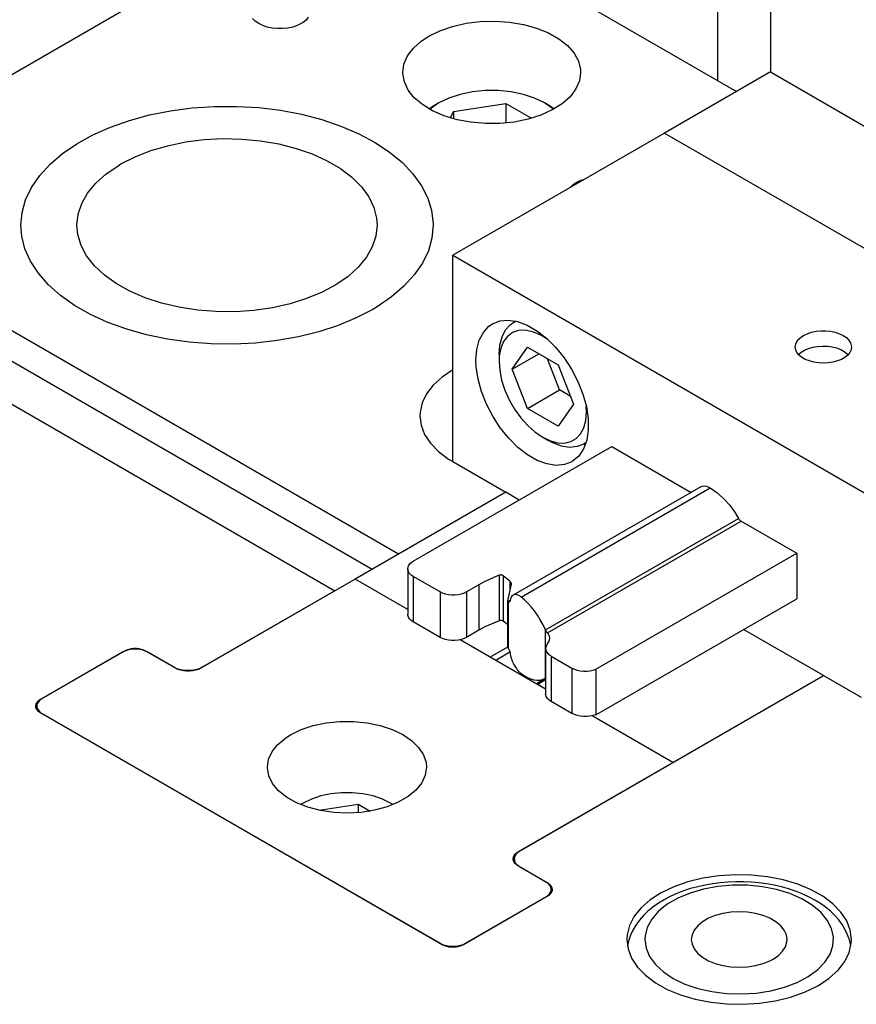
# Model space of a CAD drawing. Header units: inches. Extents: x 3 to 289, y 4 to 291.
# Tile 438 of 634: x 32.91 to 35.7, y 273.44 to 276.73. Entities that reach past the tile are written whole.
import ezdxf

# ---------------------------------------------------------------- set-up
doc = ezdxf.new("R2010")
doc.units = ezdxf.units.IN
doc.header["$LTSCALE"] = 0.5
doc.header["$MEASUREMENT"] = 0
doc.layers.add('DIE', color=7, linetype='Continuous')

msp = doc.modelspace()

# ---------------------------------------------------------------- linework, layer by layer
at = {"layer": 'DIE', "color": 9, "linetype": 'Continuous'}
for p, q in [((35.2366, 277.8803), (35.2366, 276.5248)), ((32.7617, 276.4768), (34.0408, 277.2152)), ((34.0408, 277.2152), (35.3001, 276.4881)), ((35.4134, 277.1659), (35.4134, 276.5535)), ((33.6933, 276.7227), (33.6845, 276.7314)), ((33.7046, 276.7149), (33.6933, 276.7227)), ((33.8526, 276.7187), (33.8467, 276.7149)), ((33.8627, 276.7269), (33.8526, 276.7187)), ((33.8701, 276.7361), (33.8627, 276.7269)), ((34.397, 276.7159), (34.4447, 276.7218)), ((34.4447, 276.7218), (34.4933, 276.7231)), ((34.4933, 276.7231), (34.5417, 276.7198)), ((34.5417, 276.7198), (34.5884, 276.712)), ((33.718, 276.7084), (33.7046, 276.7149)), ((33.7331, 276.7034), (33.718, 276.7084)), ((33.7496, 276.6999), (33.7331, 276.7034)), ((33.7669, 276.6982), (33.7496, 276.6999)), ((33.7844, 276.6982), (33.7669, 276.6982)), ((33.8016, 276.6999), (33.7844, 276.6982)), ((33.8181, 276.7034), (33.8016, 276.6999)), ((33.8333, 276.7084), (33.8181, 276.7034)), ((33.8467, 276.7149), (33.8333, 276.7084)), ((34.2728, 276.673), (34.3099, 276.6912)), ((34.3099, 276.6912), (34.3517, 276.7056)), ((34.3517, 276.7056), (34.397, 276.7159)), ((34.5884, 276.712), (34.6324, 276.6999)), ((34.6324, 276.6999), (34.6723, 276.6838)), ((34.2212, 276.6329), (34.2476, 276.6565)), ((34.2476, 276.6565), (34.2728, 276.673)), ((34.6723, 276.6838), (34.7071, 276.6641)), ((34.7071, 276.6641), (34.7358, 276.6414)), ((34.2017, 276.6071), (34.2212, 276.6329)), ((34.7358, 276.6414), (34.7578, 276.6163)), ((34.1898, 276.5798), (34.2017, 276.6071)), ((34.7578, 276.6163), (34.7723, 276.5895)), ((34.7723, 276.5895), (34.7791, 276.5617)), ((34.1859, 276.5518), (34.1898, 276.5798)), ((34.7791, 276.5617), (34.7796, 276.5518)), ((34.1859, 276.5481), (34.1859, 276.5518)), ((34.191, 276.5201), (34.1859, 276.5481)), ((34.7756, 276.5238), (34.7637, 276.4965)), ((34.7796, 276.5518), (34.7756, 276.5238)), ((35.4134, 276.5535), (35.0598, 276.3494)), ((35.4134, 276.5535), (37.1811, 275.5329)), ((34.2039, 276.493), (34.191, 276.5201)), ((34.2243, 276.4675), (34.2039, 276.493)), ((34.7637, 276.4965), (34.7443, 276.4708)), ((34.2516, 276.4443), (34.2243, 276.4675)), ((34.7443, 276.4708), (34.7178, 276.4472)), ((33.3404, 276.4099), (33.4106, 276.4238)), ((33.3404, 276.4099), (33.4106, 276.4238)), ((33.4106, 276.4238), (33.4829, 276.4333)), ((33.4106, 276.4238), (33.4829, 276.4333)), ((33.4829, 276.4333), (33.5566, 276.4382)), ((33.4829, 276.4333), (33.5566, 276.4382)), ((33.5566, 276.4382), (33.6308, 276.4385)), ((33.5566, 276.4382), (33.6308, 276.4385)), ((33.6308, 276.4385), (33.7046, 276.4343)), ((33.6308, 276.4385), (33.7046, 276.4343)), ((33.7046, 276.4343), (33.7772, 276.4254)), ((33.7046, 276.4343), (33.7772, 276.4254)), ((33.7772, 276.4254), (33.8477, 276.4121)), ((33.7772, 276.4254), (33.8477, 276.4121)), ((34.2852, 276.4239), (34.2516, 276.4443)), ((34.3241, 276.407), (34.2852, 276.4239)), ((34.685, 276.4264), (34.6468, 276.409)), ((34.7178, 276.4472), (34.685, 276.4264)), ((33.2099, 276.3694), (33.2733, 276.3917)), ((33.2099, 276.3694), (33.2733, 276.3917)), ((33.2733, 276.3917), (33.3404, 276.4099)), ((33.2733, 276.3917), (33.3404, 276.4099)), ((33.8477, 276.4121), (33.9153, 276.3945)), ((33.8477, 276.4121), (33.9153, 276.3945)), ((33.9153, 276.3945), (33.9793, 276.3728)), ((33.9153, 276.3945), (33.9793, 276.3728)), ((34.3672, 276.3939), (34.3241, 276.407)), ((34.4135, 276.3852), (34.3672, 276.3939)), ((34.6042, 276.3954), (34.5582, 276.3861)), ((34.6468, 276.409), (34.6042, 276.3954)), ((34.1715, 274.9433), (31.6966, 276.3721)), ((33.151, 276.3434), (33.2099, 276.3694)), ((33.151, 276.3434), (33.2099, 276.3694)), ((33.9793, 276.3728), (34.0388, 276.3472)), ((33.9793, 276.3728), (34.0388, 276.3472)), ((34.4616, 276.3809), (34.4135, 276.3852)), ((34.5103, 276.3812), (34.4616, 276.3809)), ((34.5582, 276.3861), (34.5103, 276.3812)), ((33.0974, 276.3138), (33.151, 276.3434)), ((33.0974, 276.3138), (33.151, 276.3434)), ((33.4605, 276.3195), (33.5223, 276.3274)), ((33.5223, 276.3274), (33.5853, 276.3307)), ((33.5853, 276.3307), (33.6485, 276.3294)), ((33.6485, 276.3294), (33.711, 276.3234)), ((34.0388, 276.3472), (34.0932, 276.3181)), ((34.0388, 276.3472), (34.0932, 276.3181)), ((35.0598, 276.3494), (34.3527, 275.9411)), ((35.0598, 276.3494), (36.8276, 275.3288)), ((35.0598, 276.3494), (36.8276, 275.3288)), ((33.0495, 276.2811), (33.0974, 276.3138)), ((33.0495, 276.2811), (33.0974, 276.3138)), ((33.2921, 276.2702), (33.3444, 276.2907)), ((33.3444, 276.2907), (33.4009, 276.3072)), ((33.4009, 276.3072), (33.4605, 276.3195)), ((33.711, 276.3234), (33.7716, 276.313)), ((33.7716, 276.313), (33.8295, 276.2983)), ((33.8295, 276.2983), (33.8837, 276.2795)), ((34.0932, 276.3181), (34.1419, 276.2858)), ((34.0932, 276.3181), (34.1419, 276.2858)), ((34.0831, 274.8922), (31.6966, 276.2701)), ((33.0081, 276.2456), (33.0495, 276.2811)), ((33.0081, 276.2456), (33.0495, 276.2811)), ((33.2446, 276.2461), (33.2921, 276.2702)), ((33.8837, 276.2795), (33.9334, 276.2568)), ((34.1419, 276.2858), (34.1843, 276.2506)), ((34.1419, 276.2858), (34.1843, 276.2506)), ((31.4845, 276.2497), (33.9593, 274.8208)), ((32.9735, 276.2077), (33.0081, 276.2456)), ((32.9735, 276.2077), (33.0081, 276.2456)), ((33.1946, 276.2124), (33.2351, 276.2404)), ((33.2351, 276.2404), (33.2446, 276.2461)), ((33.9334, 276.2568), (33.9777, 276.2308)), ((33.9777, 276.2308), (34.016, 276.2017)), ((34.1843, 276.2506), (34.2198, 276.2131)), ((34.1843, 276.2506), (34.2198, 276.2131)), ((32.9461, 276.1678), (32.9735, 276.2077)), ((32.9461, 276.1678), (32.9735, 276.2077)), ((33.1605, 276.1816), (33.1946, 276.2124)), ((34.016, 276.2017), (34.0477, 276.17)), ((34.2198, 276.2131), (34.2482, 276.1735)), ((34.2198, 276.2131), (34.2482, 276.1735)), ((34.7776, 276.1907), (34.7927, 276.1959)), ((34.7927, 276.1959), (34.7949, 276.1965)), ((32.9264, 276.1266), (32.9461, 276.1678)), ((32.9264, 276.1266), (32.9461, 276.1678)), ((33.1334, 276.1486), (33.1605, 276.1816)), ((34.0477, 276.17), (34.0722, 276.1364)), ((34.2482, 276.1735), (34.269, 276.1324)), ((34.2482, 276.1735), (34.269, 276.1324)), ((34.7447, 276.1675), (34.7533, 276.1763)), ((34.7533, 276.1763), (34.7643, 276.1841)), ((34.7643, 276.1841), (34.7776, 276.1907)), ((32.9144, 276.0843), (32.9264, 276.1266)), ((32.9144, 276.0843), (32.9264, 276.1266)), ((33.1138, 276.1139), (33.1334, 276.1486)), ((34.0722, 276.1364), (34.0891, 276.1012)), ((34.269, 276.1324), (34.2821, 276.0902)), ((34.269, 276.1324), (34.2821, 276.0902)), ((33.1018, 276.078), (33.1138, 276.1139)), ((34.0891, 276.1012), (34.0982, 276.065)), ((32.9104, 276.0415), (32.9144, 276.0843)), ((32.9104, 276.0415), (32.9144, 276.0843)), ((33.0978, 276.0415), (33.1018, 276.078)), ((34.0982, 276.065), (34.0998, 276.0415)), ((34.2821, 276.0902), (34.2872, 276.0475)), ((34.2821, 276.0902), (34.2872, 276.0475)), ((32.9134, 276.005), (32.9104, 276.0415)), ((32.9134, 276.005), (32.9104, 276.0415)), ((33.1008, 276.0103), (33.0978, 276.0415)), ((34.0998, 276.0415), (34.0958, 276.0051)), ((34.2872, 276.0415), (34.2832, 275.9988)), ((34.2872, 276.0415), (34.2832, 275.9988)), ((34.2872, 276.0475), (34.2872, 276.0415)), ((34.2872, 276.0475), (34.2872, 276.0415)), ((32.9242, 275.9626), (32.9134, 276.005)), ((32.9242, 275.9626), (32.9134, 276.005)), ((33.1116, 275.9743), (33.1008, 276.0103)), ((34.0958, 276.0051), (34.0839, 275.9692)), ((34.2832, 275.9988), (34.2713, 275.9565)), ((34.2832, 275.9988), (34.2713, 275.9565)), ((32.9428, 275.9211), (32.9242, 275.9626)), ((32.9428, 275.9211), (32.9242, 275.9626)), ((33.1302, 275.9393), (33.1116, 275.9743)), ((34.0839, 275.9692), (34.0643, 275.9345)), ((33.1562, 275.906), (33.1302, 275.9393)), ((34.0643, 275.9345), (34.0372, 275.9014)), ((34.2713, 275.9565), (34.2515, 275.9152)), ((34.2713, 275.9565), (34.2515, 275.9152)), ((34.3527, 275.9411), (36.1205, 274.9205)), ((34.3527, 275.252), (34.3527, 275.9411)), ((32.969, 275.8811), (32.9428, 275.9211)), ((32.969, 275.8811), (32.9428, 275.9211)), ((33.1893, 275.8749), (33.1562, 275.906)), ((34.0372, 275.9014), (34.0031, 275.8707)), ((34.2515, 275.9152), (34.2242, 275.8754)), ((34.2515, 275.9152), (34.2242, 275.8754)), ((33.0026, 275.8429), (32.969, 275.8811)), ((33.0026, 275.8429), (32.969, 275.8811)), ((33.229, 275.8464), (33.1893, 275.8749)), ((34.0031, 275.8707), (33.9626, 275.8426)), ((34.2242, 275.8754), (34.1896, 275.8375)), ((34.2242, 275.8754), (34.1896, 275.8375)), ((33.0431, 275.807), (33.0026, 275.8429)), ((33.0431, 275.807), (33.0026, 275.8429)), ((33.2745, 275.8211), (33.229, 275.8464)), ((33.9626, 275.8426), (33.9162, 275.8177)), ((34.1896, 275.8375), (34.1482, 275.802)), ((34.1896, 275.8375), (34.1482, 275.802)), ((33.09, 275.7738), (33.0431, 275.807)), ((33.09, 275.7738), (33.0431, 275.807)), ((33.3252, 275.7992), (33.2745, 275.8211)), ((33.3803, 275.7812), (33.3252, 275.7992)), ((33.9162, 275.8177), (33.8648, 275.7964)), ((34.1482, 275.802), (34.1003, 275.7692)), ((34.1482, 275.802), (34.1003, 275.7692)), ((33.1429, 275.7438), (33.09, 275.7738)), ((33.1429, 275.7438), (33.09, 275.7738)), ((33.4389, 275.7674), (33.3803, 275.7812)), ((33.5, 275.758), (33.4389, 275.7674)), ((33.7502, 275.7658), (33.6888, 275.757)), ((33.8092, 275.779), (33.7502, 275.7658)), ((33.8648, 275.7964), (33.8092, 275.779)), ((34.1003, 275.7692), (34.0856, 275.7605)), ((34.1003, 275.7692), (34.0856, 275.7605)), ((33.201, 275.7172), (33.1429, 275.7438)), ((33.201, 275.7172), (33.1429, 275.7438)), ((33.5627, 275.753), (33.5, 275.758)), ((33.626, 275.7527), (33.5627, 275.753)), ((33.6888, 275.757), (33.626, 275.7527)), ((34.0304, 275.7319), (33.9702, 275.7069)), ((34.0304, 275.7319), (33.9702, 275.7069)), ((34.0856, 275.7605), (34.0304, 275.7319)), ((34.0856, 275.7605), (34.0304, 275.7319)), ((33.2638, 275.6943), (33.201, 275.7172)), ((33.2638, 275.6943), (33.201, 275.7172)), ((33.9702, 275.7069), (33.9057, 275.6857)), ((33.9702, 275.7069), (33.9057, 275.6857)), ((34.4549, 275.6838), (34.4735, 275.704)), ((34.4735, 275.704), (34.485, 275.7119)), ((34.485, 275.7119), (34.51, 275.7217)), ((34.51, 275.7217), (34.5382, 275.7243)), ((34.5382, 275.7243), (34.5687, 275.7196)), ((34.5687, 275.7196), (34.6008, 275.7077)), ((34.6008, 275.7077), (34.6334, 275.6891)), ((33.3304, 275.6755), (33.2638, 275.6943)), ((33.3304, 275.6755), (33.2638, 275.6943)), ((33.4002, 275.661), (33.3304, 275.6755)), ((33.4002, 275.661), (33.3304, 275.6755)), ((33.8376, 275.6687), (33.7667, 275.6561)), ((33.8376, 275.6687), (33.7667, 275.6561)), ((33.9057, 275.6857), (33.8376, 275.6687)), ((33.9057, 275.6857), (33.8376, 275.6687)), ((34.4412, 275.6576), (34.4549, 275.6838)), ((34.6334, 275.6891), (34.6655, 275.6642)), ((35.5089, 275.662), (35.5183, 275.6698)), ((35.5183, 275.6698), (35.5238, 275.6732)), ((35.5238, 275.6732), (35.5364, 275.6793)), ((35.5364, 275.6793), (35.5505, 275.684)), ((35.5505, 275.684), (35.5659, 275.6872)), ((35.5659, 275.6872), (35.582, 275.6889)), ((35.582, 275.6889), (35.5983, 275.6889)), ((35.5983, 275.6889), (35.6144, 275.6872)), ((35.6144, 275.6872), (35.6297, 275.684)), ((35.6297, 275.684), (35.6439, 275.6793)), ((35.6439, 275.6793), (35.6564, 275.6732)), ((35.6564, 275.6732), (35.6669, 275.666)), ((35.6669, 275.666), (35.6751, 275.6578)), ((33.4723, 275.6509), (33.4002, 275.661)), ((33.4723, 275.6509), (33.4002, 275.661)), ((33.5458, 275.6453), (33.4723, 275.6509)), ((33.5458, 275.6453), (33.4723, 275.6509)), ((33.62, 275.6443), (33.5458, 275.6453)), ((33.62, 275.6443), (33.5458, 275.6453)), ((33.6939, 275.6479), (33.62, 275.6443)), ((33.6939, 275.6479), (33.62, 275.6443)), ((33.7667, 275.6561), (33.6939, 275.6479)), ((33.7667, 275.6561), (33.6939, 275.6479)), ((34.4329, 275.6261), (34.4412, 275.6576)), ((34.6655, 275.6642), (34.6961, 275.6338)), ((34.6961, 275.6338), (34.7244, 275.5989)), ((35.4964, 275.635), (35.4978, 275.6444)), ((35.4978, 275.6256), (35.4964, 275.635)), ((35.4978, 275.6444), (35.502, 275.6535)), ((35.502, 275.6535), (35.5089, 275.662)), ((35.5406, 275.6299), (35.5552, 275.6342)), ((35.5552, 275.6342), (35.5708, 275.6369)), ((35.5708, 275.6369), (35.5871, 275.638)), ((35.5871, 275.638), (35.6034, 275.6375)), ((35.6034, 275.6375), (35.6193, 275.6354)), ((35.6193, 275.6354), (35.6343, 275.6317)), ((35.6751, 275.6578), (35.6807, 275.649)), ((35.6807, 275.649), (35.6835, 275.6397)), ((35.6839, 275.635), (35.6825, 275.6256)), ((35.6835, 275.6397), (35.6839, 275.635)), ((34.43, 275.5903), (34.4329, 275.6261)), ((35.502, 275.6165), (35.4978, 275.6256)), ((35.5089, 275.6079), (35.502, 275.6165)), ((35.5074, 275.6094), (35.5164, 275.6173)), ((35.5183, 275.6002), (35.5089, 275.6079)), ((35.5164, 275.6173), (35.5276, 275.6242)), ((35.5299, 275.5935), (35.5183, 275.6002)), ((35.5276, 275.6242), (35.5406, 275.6299)), ((35.6343, 275.6317), (35.648, 275.6265)), ((35.648, 275.6265), (35.6599, 275.6201)), ((35.6619, 275.6002), (35.6504, 275.5935)), ((35.6599, 275.6201), (35.6697, 275.6125)), ((35.6713, 275.6079), (35.6619, 275.6002)), ((35.6697, 275.6125), (35.6728, 275.6094)), ((35.6782, 275.6165), (35.6713, 275.6079)), ((35.6825, 275.6256), (35.6782, 275.6165)), ((34.431, 275.5682), (34.43, 275.5903)), ((34.437, 275.5278), (34.431, 275.5682)), ((34.7244, 275.5989), (34.7495, 275.5605)), ((35.5433, 275.5881), (35.5299, 275.5935)), ((35.5581, 275.5841), (35.5433, 275.5881)), ((35.5738, 275.5817), (35.5581, 275.5841)), ((35.5901, 275.5808), (35.5738, 275.5817)), ((35.6064, 275.5817), (35.5901, 275.5808)), ((35.6222, 275.5841), (35.6064, 275.5817)), ((35.637, 275.5881), (35.6222, 275.5841)), ((35.6504, 275.5935), (35.637, 275.5881)), ((34.3169, 275.5343), (34.2876, 275.5076)), ((34.3527, 275.5582), (34.3169, 275.5343)), ((34.7495, 275.5605), (34.7707, 275.5197)), ((34.2876, 275.5076), (34.2652, 275.4788)), ((34.4485, 275.486), (34.437, 275.5278)), ((34.7707, 275.5197), (34.7873, 275.4777)), ((34.2652, 275.4788), (34.2504, 275.4483)), ((34.465, 275.4441), (34.4485, 275.486)), ((34.7873, 275.4777), (34.7987, 275.4359)), ((34.2504, 275.4483), (34.2434, 275.417)), ((34.4862, 275.4033), (34.465, 275.4441)), ((34.7987, 275.4359), (34.8048, 275.3955)), ((34.2434, 275.417), (34.2429, 275.4051)), ((34.2429, 275.4051), (34.2469, 275.3736)), ((34.5113, 275.3648), (34.4862, 275.4033)), ((34.2469, 275.3736), (34.2588, 275.3428)), ((34.8048, 275.3955), (34.8052, 275.3576)), ((34.2588, 275.3428), (34.2783, 275.3132)), ((34.5396, 275.3299), (34.5113, 275.3648)), ((34.8052, 275.3576), (34.7999, 275.3235)), ((34.2783, 275.3132), (34.3051, 275.2857)), ((34.5703, 275.2995), (34.5396, 275.3299)), ((34.7999, 275.3235), (34.7893, 275.2942)), ((34.2208, 274.9195), (34.8837, 275.3022)), ((34.3051, 275.2857), (34.3385, 275.2607)), ((34.6024, 275.2747), (34.5703, 275.2995)), ((34.6349, 275.256), (34.6024, 275.2747)), ((34.7893, 275.2942), (34.7734, 275.2705)), ((34.8837, 275.3022), (35.1486, 275.1493)), ((34.3385, 275.2607), (34.3527, 275.252)), ((34.3527, 275.252), (34.5295, 275.15)), ((34.667, 275.2442), (34.6349, 275.256)), ((34.6976, 275.2395), (34.667, 275.2442)), ((34.7257, 275.242), (34.6976, 275.2395)), ((34.7507, 275.2518), (34.7257, 275.242)), ((34.7529, 275.2532), (34.7507, 275.2518)), ((34.7734, 275.2705), (34.7529, 275.2532)), ((34.5295, 275.15), (34.0265, 274.8596)), ((34.5295, 275.15), (34.1715, 274.9433)), ((34.5747, 275.1238), (34.5295, 275.15)), ((35.1809, 275.168), (34.554, 274.806)), ((35.1809, 275.168), (35.1866, 275.1702)), ((35.1866, 275.1702), (35.193, 275.1708)), ((35.193, 275.1708), (35.2, 275.1697)), ((35.2, 275.1697), (35.2073, 275.1669)), ((35.2073, 275.1669), (35.2122, 275.1643)), ((35.2122, 275.1643), (35.2348, 275.1489)), ((35.2122, 275.1643), (35.2122, 275.1643)), ((35.2348, 275.1489), (35.2567, 275.1294)), ((35.2567, 275.1294), (35.2773, 275.1063)), ((35.2773, 275.1063), (35.2958, 275.0805)), ((35.2958, 275.0805), (35.3068, 275.0621)), ((35.3068, 275.0621), (35.3083, 275.0597)), ((35.3083, 275.0597), (35.31, 275.0576)), ((35.31, 275.0576), (35.3118, 275.0557)), ((35.3118, 275.0557), (35.3137, 275.0541)), ((35.3137, 275.0541), (35.3151, 275.0532)), ((35.3151, 275.0532), (35.501, 274.9458)), ((34.8302, 274.5586), (35.501, 274.9458)), ((35.501, 274.9458), (35.501, 274.794)), ((34.2063, 274.9063), (34.2109, 274.912)), ((34.2109, 274.912), (34.2171, 274.9172)), ((34.2171, 274.9172), (34.2208, 274.9195)), ((34.2025, 274.894), (34.2035, 274.9003)), ((34.2025, 274.894), (34.2025, 274.7421)), ((34.2027, 274.8909), (34.2025, 274.894)), ((34.2046, 274.8847), (34.2027, 274.8909)), ((34.2035, 274.9003), (34.2063, 274.9063)), ((34.2084, 274.8787), (34.2046, 274.8847)), ((34.2138, 274.8733), (34.2084, 274.8787)), ((34.0265, 274.8596), (33.5112, 274.5621)), ((34.2025, 274.758), (34.0265, 274.8596)), ((34.2025, 274.758), (34.0265, 274.8596)), ((34.2208, 274.8685), (34.2138, 274.8733)), ((34.3102, 274.8169), (34.2208, 274.8685)), ((34.4602, 274.8517), (34.4402, 274.8409)), ((34.5072, 274.8726), (34.4602, 274.8517)), ((34.5085, 274.873), (34.5072, 274.8726)), ((34.5101, 274.8733), (34.5085, 274.873)), ((34.5118, 274.8735), (34.5101, 274.8733)), ((34.5136, 274.8735), (34.5118, 274.8735)), ((34.5153, 274.8733), (34.5136, 274.8735)), ((34.5169, 274.873), (34.5153, 274.8733)), ((34.5184, 274.8725), (34.5169, 274.873)), ((34.5198, 274.8718), (34.5184, 274.8725)), ((34.5209, 274.8711), (34.5198, 274.8718)), ((34.5434, 274.8524), (34.5209, 274.8711)), ((34.5434, 274.8524), (34.5456, 274.8503)), ((34.5456, 274.8503), (34.5471, 274.8479)), ((34.5471, 274.8479), (34.5479, 274.8454)), ((34.5479, 274.8442), (34.5477, 274.8423)), ((34.5479, 274.8454), (34.5479, 274.8442)), ((33.9593, 274.8208), (33.5183, 274.5662)), ((34.3186, 274.8128), (34.3102, 274.8169)), ((34.328, 274.8097), (34.3186, 274.8128)), ((34.3903, 274.8128), (34.3808, 274.8097)), ((34.3986, 274.8169), (34.3903, 274.8128)), ((34.4402, 274.8409), (34.3986, 274.8169)), ((34.5477, 274.8423), (34.5352, 274.7866)), ((34.3382, 274.8075), (34.328, 274.8097)), ((34.349, 274.8064), (34.3382, 274.8075)), ((34.3599, 274.8064), (34.349, 274.8064)), ((34.3706, 274.8075), (34.3599, 274.8064)), ((34.3808, 274.8097), (34.3706, 274.8075)), ((34.5352, 274.7866), (34.5351, 274.7857)), ((34.5351, 274.7857), (34.5351, 274.6338)), ((34.5351, 274.7857), (34.5353, 274.7845)), ((34.5353, 274.7845), (34.5354, 274.784)), ((34.5354, 274.784), (34.5357, 274.7836)), ((34.5357, 274.7836), (34.5359, 274.7832)), ((34.5359, 274.7832), (34.5363, 274.7828)), ((34.5363, 274.7828), (34.5366, 274.7826)), ((34.5366, 274.7826), (34.5369, 274.7824)), ((34.5369, 274.7824), (34.5372, 274.7823)), ((34.5372, 274.7823), (34.5376, 274.7821)), ((34.5386, 274.782), (34.5376, 274.7821)), ((34.5395, 274.782), (34.5386, 274.782)), ((34.5403, 274.7821), (34.5395, 274.782)), ((34.5411, 274.7825), (34.5403, 274.7821)), ((34.5421, 274.7832), (34.5411, 274.7825)), ((34.5429, 274.7843), (34.5421, 274.7832)), ((34.5435, 274.7857), (34.5429, 274.7843)), ((34.5438, 274.7874), (34.5435, 274.7857)), ((34.5452, 274.7937), (34.5438, 274.7874)), ((34.5474, 274.799), (34.5452, 274.7937)), ((34.5504, 274.8031), (34.5474, 274.799)), ((34.554, 274.806), (34.5504, 274.8031)), ((34.5568, 274.8073), (34.554, 274.806)), ((34.5598, 274.8079), (34.5568, 274.8073)), ((34.563, 274.808), (34.5598, 274.8079)), ((34.5664, 274.8075), (34.563, 274.808)), ((34.5699, 274.8064), (34.5664, 274.8075)), ((34.5735, 274.8047), (34.5699, 274.8064)), ((34.5772, 274.8025), (34.5735, 274.8047)), ((34.5809, 274.7998), (34.5772, 274.8025)), ((34.5809, 274.7998), (34.5809, 274.7998)), ((34.5923, 274.7903), (34.5809, 274.7998)), ((34.6035, 274.7794), (34.5923, 274.7903)), ((34.6145, 274.7671), (34.6035, 274.7794)), ((34.8302, 274.4067), (35.501, 274.794)), ((34.6251, 274.7535), (34.6145, 274.7671)), ((34.6353, 274.7389), (34.6251, 274.7535)), ((34.2027, 274.739), (34.2025, 274.7421)), ((34.2046, 274.7328), (34.2027, 274.739)), ((34.2084, 274.7269), (34.2046, 274.7328)), ((34.2138, 274.7214), (34.2084, 274.7269)), ((34.2208, 274.7166), (34.2138, 274.7214)), ((34.3102, 274.665), (34.2208, 274.7166)), ((34.5072, 274.7207), (34.4602, 274.6999)), ((34.5085, 274.7211), (34.5072, 274.7207)), ((34.5101, 274.7215), (34.5085, 274.7211)), ((34.5118, 274.7216), (34.5101, 274.7215)), ((34.5136, 274.7216), (34.5118, 274.7216)), ((34.5153, 274.7215), (34.5136, 274.7216)), ((34.5169, 274.7211), (34.5153, 274.7215)), ((34.5184, 274.7206), (34.5169, 274.7211)), ((34.5198, 274.72), (34.5184, 274.7206)), ((34.5209, 274.7192), (34.5198, 274.72)), ((34.5351, 274.7075), (34.5209, 274.7192)), ((34.645, 274.7233), (34.6353, 274.7389)), ((34.654, 274.707), (34.645, 274.7233)), ((34.4402, 274.689), (34.3986, 274.665)), ((34.4602, 274.6999), (34.4402, 274.689)), ((34.6623, 274.69), (34.654, 274.707)), ((34.6624, 274.6897), (34.6623, 274.69)), ((34.6628, 274.6887), (34.6624, 274.6897)), ((34.6633, 274.6879), (34.6628, 274.6887)), ((34.6637, 274.6871), (34.6633, 274.6879)), ((34.6642, 274.6863), (34.6637, 274.6871)), ((34.6646, 274.6855), (34.6642, 274.6863)), ((34.6653, 274.6844), (34.6646, 274.6855)), ((34.666, 274.6834), (34.6653, 274.6844)), ((34.6667, 274.6824), (34.666, 274.6834)), ((34.6674, 274.6815), (34.6667, 274.6824)), ((34.668, 274.6807), (34.6674, 274.6815)), ((34.6686, 274.68), (34.668, 274.6807)), ((34.6721, 274.6754), (34.6686, 274.68)), ((35.5901, 274.5376), (35.3235, 274.6915)), ((34.3186, 274.661), (34.3102, 274.665)), ((34.328, 274.6578), (34.3186, 274.661)), ((34.3382, 274.6557), (34.328, 274.6578)), ((34.349, 274.6546), (34.3382, 274.6557)), ((34.3599, 274.6546), (34.349, 274.6546)), ((34.3706, 274.6557), (34.3599, 274.6546)), ((34.3808, 274.6578), (34.3706, 274.6557)), ((34.6628, 274.4923), (34.3775, 274.657)), ((34.4774, 274.5993), (34.3775, 274.657)), ((34.3903, 274.661), (34.3808, 274.6578)), ((34.3986, 274.665), (34.3903, 274.661)), ((34.6692, 274.6442), (34.6735, 274.6507)), ((34.6752, 274.6687), (34.6721, 274.6754)), ((34.6735, 274.6507), (34.6759, 274.6575)), ((34.6763, 274.6618), (34.6752, 274.6687)), ((34.6759, 274.6575), (34.6763, 274.6618)), ((33.2567, 274.6192), (32.9738, 274.4559)), ((33.2496, 274.6152), (32.9809, 274.46)), ((33.2576, 274.619), (33.2496, 274.6152)), ((33.2634, 274.6225), (33.2567, 274.6192)), ((33.2667, 274.6221), (33.2576, 274.619)), ((33.2709, 274.625), (33.2634, 274.6225)), ((33.2765, 274.6241), (33.2667, 274.6221)), ((33.2791, 274.6267), (33.2709, 274.625)), ((33.2868, 274.6252), (33.2765, 274.6241)), ((33.2877, 274.6276), (33.2791, 274.6267)), ((33.2973, 274.6252), (33.2868, 274.6252)), ((33.2964, 274.6276), (33.2877, 274.6276)), ((33.305, 274.6267), (33.2964, 274.6276)), ((33.3076, 274.6241), (33.2973, 274.6252)), ((33.3132, 274.625), (33.305, 274.6267)), ((33.3174, 274.6221), (33.3076, 274.6241)), ((33.3207, 274.6225), (33.3132, 274.625)), ((33.3264, 274.619), (33.3174, 274.6221)), ((33.3274, 274.6192), (33.3207, 274.6225)), ((33.3345, 274.6152), (33.3264, 274.619)), ((33.4193, 274.5662), (33.3274, 274.6192)), ((33.4264, 274.5621), (33.3345, 274.6152)), ((34.5353, 274.6326), (34.5351, 274.6338)), ((34.5354, 274.6322), (34.5353, 274.6326)), ((34.5355, 274.6318), (34.5354, 274.6322)), ((34.5357, 274.6315), (34.5355, 274.6318)), ((34.5359, 274.631), (34.5357, 274.6315)), ((34.5362, 274.6307), (34.5359, 274.631)), ((34.5364, 274.6303), (34.5362, 274.6307)), ((34.5367, 274.6299), (34.5364, 274.6303)), ((34.5371, 274.6293), (34.5367, 274.6299)), ((34.5376, 274.6287), (34.5371, 274.6293)), ((34.5376, 274.6287), (34.5388, 274.6271)), ((34.5388, 274.6271), (34.5398, 274.6254)), ((34.5398, 274.6254), (34.5408, 274.6235)), ((34.5408, 274.6235), (34.5417, 274.6216)), ((34.5417, 274.6216), (34.5424, 274.6197)), ((34.5424, 274.6197), (34.5431, 274.6177)), ((34.5431, 274.6177), (34.5435, 274.6158)), ((34.5435, 274.6158), (34.5438, 274.6139)), ((34.5438, 274.6139), (34.5445, 274.609)), ((34.6631, 274.6322), (34.6628, 274.6283)), ((34.6628, 274.6283), (34.6628, 274.4764)), ((34.6628, 274.6283), (34.6637, 274.622)), ((34.6652, 274.6384), (34.6631, 274.6322)), ((34.6637, 274.622), (34.6665, 274.6159)), ((34.6692, 274.6442), (34.6652, 274.6384)), ((34.6665, 274.6159), (34.6711, 274.6102)), ((34.5445, 274.609), (34.5455, 274.604)), ((34.5455, 274.604), (34.5468, 274.5989)), ((34.5468, 274.5989), (34.5483, 274.5939)), ((34.5483, 274.5939), (34.5501, 274.5888)), ((34.5501, 274.5888), (34.5521, 274.5838)), ((34.5521, 274.5838), (34.5544, 274.5788)), ((34.6711, 274.6102), (34.6774, 274.6051)), ((34.6774, 274.6051), (34.6811, 274.6028)), ((34.6811, 274.6028), (34.7504, 274.5627)), ((33.4287, 274.5616), (33.4193, 274.5662)), ((33.4344, 274.5582), (33.4264, 274.5621)), ((33.4392, 274.5581), (33.4287, 274.5616)), ((33.4435, 274.5552), (33.4344, 274.5582)), ((33.4507, 274.5557), (33.4392, 274.5581)), ((33.4533, 274.5531), (33.4435, 274.5552)), ((33.4627, 274.5545), (33.4507, 274.5557)), ((33.4636, 274.5521), (33.4533, 274.5531)), ((33.4749, 274.5545), (33.4627, 274.5545)), ((33.474, 274.5521), (33.4636, 274.5521)), ((33.4843, 274.5531), (33.474, 274.5521)), ((33.4869, 274.5557), (33.4749, 274.5545)), ((33.4942, 274.5552), (33.4843, 274.5531)), ((33.4984, 274.5581), (33.4869, 274.5557)), ((33.5032, 274.5582), (33.4942, 274.5552)), ((33.509, 274.5616), (33.4984, 274.5581)), ((33.5112, 274.5621), (33.5032, 274.5582)), ((33.5183, 274.5662), (33.509, 274.5616)), ((34.5544, 274.5788), (34.5568, 274.5741)), ((34.5568, 274.5741), (34.5594, 274.5694)), ((34.5594, 274.5694), (34.5622, 274.565)), ((34.5622, 274.565), (34.5651, 274.5609)), ((34.5651, 274.5609), (34.5682, 274.557)), ((34.5682, 274.557), (34.5713, 274.5534)), ((34.5713, 274.5534), (34.5745, 274.5501)), ((34.5745, 274.5501), (34.5777, 274.5471)), ((34.7504, 274.5627), (34.7588, 274.5587)), ((34.7588, 274.5587), (34.7682, 274.5555)), ((34.7682, 274.5555), (34.7785, 274.5534)), ((34.7785, 274.5534), (34.7892, 274.5523)), ((34.7892, 274.5523), (34.8001, 274.5523)), ((34.8001, 274.5523), (34.8108, 274.5534)), ((34.8108, 274.5534), (34.821, 274.5555)), ((34.821, 274.5555), (34.8302, 274.5586)), ((34.8302, 274.5586), (34.8302, 274.4067)), ((34.5777, 274.5471), (34.5809, 274.5446)), ((34.5822, 274.5436), (34.578, 274.5412)), ((34.579, 273.9538), (35.5901, 274.5376)), ((34.5809, 274.5446), (34.5809, 274.5446)), ((34.5809, 274.5446), (34.5918, 274.537)), ((34.5918, 274.537), (34.6026, 274.5309)), ((34.6026, 274.5309), (34.6132, 274.5264)), ((34.6132, 274.5264), (34.6235, 274.5235)), ((34.6235, 274.5235), (34.6334, 274.5222)), ((34.6628, 274.5278), (34.6319, 274.5101)), ((34.6334, 274.5222), (34.6428, 274.5225)), ((34.6428, 274.5225), (34.6516, 274.5246)), ((34.6516, 274.5246), (34.6597, 274.5282)), ((34.6597, 274.5282), (34.6628, 274.53)), ((34.6597, 274.5282), (34.6623, 274.5298)), ((34.6623, 274.5298), (34.6624, 274.5299)), ((35.0872, 274.2472), (35.5901, 274.5376)), ((35.5901, 274.5376), (35.7162, 274.4648)), ((34.6628, 274.4923), (34.6363, 274.5075)), ((32.9682, 274.4521), (32.9639, 274.4477)), ((32.969, 274.4502), (32.9654, 274.4445)), ((32.9738, 274.4559), (32.9682, 274.4521)), ((32.9742, 274.4554), (32.969, 274.4502)), ((32.9809, 274.46), (32.9742, 274.4554)), ((34.663, 274.4733), (34.6628, 274.4764)), ((34.6649, 274.4671), (34.663, 274.4733)), ((34.6686, 274.4612), (34.6649, 274.4671)), ((34.6741, 274.4557), (34.6686, 274.4612)), ((34.6811, 274.4509), (34.6741, 274.4557)), ((34.7504, 274.4108), (34.6811, 274.4509)), ((32.9594, 274.4381), (32.9592, 274.4355)), ((32.9592, 274.4355), (32.9599, 274.4305)), ((32.9609, 274.443), (32.9594, 274.4381)), ((32.9599, 274.4305), (32.9622, 274.4257)), ((32.9639, 274.4477), (32.9609, 274.443)), ((32.9622, 274.4257), (32.9659, 274.4211)), ((32.9636, 274.4386), (32.9633, 274.4355)), ((32.9633, 274.4355), (32.9633, 274.424)), ((32.9633, 274.4355), (32.9642, 274.4295)), ((32.9654, 274.4445), (32.9636, 274.4386)), ((32.9642, 274.4295), (32.9669, 274.4237)), ((32.9659, 274.4211), (32.9709, 274.417)), ((32.9669, 274.4237), (32.9714, 274.4182)), ((32.9709, 274.417), (32.9738, 274.4151)), ((32.9714, 274.4182), (32.9742, 274.4157)), ((32.9738, 274.4151), (34.3173, 273.6395)), ((32.9742, 274.4157), (32.9809, 274.411)), ((32.9809, 274.411), (34.3103, 273.6435)), ((33.9297, 274.3794), (33.975, 274.3841)), ((33.975, 274.3841), (34.0211, 274.3842)), ((34.0211, 274.3842), (34.0664, 274.3798)), ((34.7586, 274.4069), (34.7504, 274.4108)), ((34.768, 274.4037), (34.7586, 274.4069)), ((34.7782, 274.4015), (34.768, 274.4037)), ((34.7889, 274.4004), (34.7782, 274.4015)), ((34.7998, 274.4004), (34.7889, 274.4004)), ((34.8105, 274.4015), (34.7998, 274.4004)), ((34.8208, 274.4036), (34.8105, 274.4015)), ((35.0872, 274.2472), (34.8177, 274.4028)), ((35.0872, 274.2472), (34.8177, 274.4028)), ((34.8302, 274.4067), (34.8208, 274.4036)), ((33.8113, 274.3399), (33.8466, 274.357)), ((33.8466, 274.357), (33.8864, 274.3703)), ((33.8864, 274.3703), (33.9297, 274.3794)), ((34.0664, 274.3798), (34.1098, 274.3708)), ((34.1098, 274.3708), (34.1499, 274.3577)), ((34.1499, 274.3577), (34.1854, 274.3408)), ((33.7687, 274.3077), (33.795, 274.3295)), ((33.795, 274.3295), (33.8113, 274.3399)), ((34.1854, 274.3408), (34.2153, 274.3205)), ((34.2153, 274.3205), (34.2387, 274.2976)), ((33.7494, 274.2836), (33.7687, 274.3077)), ((34.2387, 274.2976), (34.2549, 274.2728)), ((33.7335, 274.2314), (33.7375, 274.2579)), ((33.7375, 274.2579), (33.7494, 274.2836)), ((34.2549, 274.2728), (34.2635, 274.2466)), ((33.7336, 274.2288), (33.7335, 274.2314)), ((33.7383, 274.2024), (33.7336, 274.2288)), ((34.2648, 274.2314), (34.2608, 274.2049)), ((34.2635, 274.2466), (34.2648, 274.2314)), ((34.5719, 273.9497), (35.0872, 274.2472)), ((33.7509, 274.1768), (33.7383, 274.2024)), ((34.2608, 274.2049), (34.2489, 274.1792)), ((33.771, 274.1529), (33.7509, 274.1768)), ((34.2295, 274.1551), (34.2033, 274.1333)), ((34.2489, 274.1792), (34.2295, 274.1551)), ((33.7979, 274.1313), (33.771, 274.1529)), ((33.8309, 274.1127), (33.7979, 274.1313)), ((34.2033, 274.1333), (34.1708, 274.1144)), ((33.8689, 274.0978), (33.8309, 274.1127)), ((33.9109, 274.0868), (33.8689, 274.0978)), ((34.0916, 274.0876), (34.0472, 274.0806)), ((34.1332, 274.099), (34.0916, 274.0876)), ((34.1708, 274.1144), (34.1332, 274.099)), ((33.9555, 274.0801), (33.9109, 274.0868)), ((34.0014, 274.0781), (33.9555, 274.0801)), ((34.0472, 274.0806), (34.0014, 274.0781)), ((34.5543, 273.9252), (34.5552, 273.9312)), ((34.5545, 273.9222), (34.5543, 273.9252)), ((34.5552, 273.9312), (34.5579, 273.9371)), ((34.5579, 273.9371), (34.5624, 273.9425)), ((34.5585, 273.9252), (34.5595, 273.9322)), ((34.5585, 273.9252), (34.5585, 273.9126)), ((34.559, 273.9204), (34.5585, 273.9252)), ((34.5595, 273.9322), (34.5627, 273.9391)), ((34.5624, 273.9425), (34.5684, 273.9475)), ((34.5627, 273.9391), (34.5678, 273.9454)), ((34.5678, 273.9454), (34.5748, 273.9512)), ((34.5684, 273.9475), (34.5719, 273.9497)), ((34.5748, 273.9512), (34.579, 273.9538)), ((34.5564, 273.9163), (34.5545, 273.9222)), ((34.5599, 273.9106), (34.5564, 273.9163)), ((34.5615, 273.9135), (34.559, 273.9204)), ((34.5652, 273.9054), (34.5599, 273.9106)), ((34.566, 273.907), (34.5615, 273.9135)), ((34.5719, 273.9007), (34.5652, 273.9054)), ((34.5724, 273.901), (34.566, 273.907)), ((34.6638, 273.8477), (34.5719, 273.9007)), ((34.579, 273.8967), (34.5724, 273.901)), ((34.6709, 273.8436), (34.579, 273.8967)), ((35.1881, 273.8609), (35.1377, 273.8485)), ((35.241, 273.8688), (35.1881, 273.8609)), ((35.2954, 273.8723), (35.241, 273.8688)), ((35.3501, 273.8711), (35.2954, 273.8723)), ((35.404, 273.8654), (35.3501, 273.8711)), ((35.4558, 273.8552), (35.404, 273.8654)), ((34.6674, 273.8454), (34.6638, 273.8477)), ((34.6734, 273.8405), (34.6674, 273.8454)), ((34.6733, 273.8421), (34.6709, 273.8436)), ((34.6784, 273.838), (34.6733, 273.8421)), ((34.6778, 273.835), (34.6734, 273.8405)), ((34.6805, 273.8292), (34.6778, 273.835)), ((34.6788, 273.8376), (34.6784, 273.838)), ((34.6825, 273.833), (34.6788, 273.8376)), ((34.6814, 273.8232), (34.6805, 273.8292)), ((34.6848, 273.8282), (34.6825, 273.833)), ((34.6855, 273.8232), (34.6848, 273.8282)), ((35.091, 273.8321), (35.0489, 273.8119)), ((35.1377, 273.8485), (35.091, 273.8321)), ((35.1465, 273.8258), (35.1232, 273.8181)), ((35.1705, 273.8323), (35.1465, 273.8258)), ((35.1951, 273.8378), (35.1705, 273.8323)), ((35.2202, 273.8422), (35.1951, 273.8378)), ((35.2457, 273.8455), (35.2202, 273.8422)), ((35.2714, 273.8476), (35.2457, 273.8455)), ((35.2973, 273.8487), (35.2714, 273.8476)), ((35.3233, 273.8486), (35.2973, 273.8487)), ((35.3492, 273.8475), (35.3233, 273.8486)), ((35.375, 273.8452), (35.3492, 273.8475)), ((35.4004, 273.8418), (35.375, 273.8452)), ((35.4255, 273.8373), (35.4004, 273.8418)), ((35.4501, 273.8317), (35.4255, 273.8373)), ((35.474, 273.825), (35.4501, 273.8317)), ((35.5044, 273.8407), (35.4558, 273.8552)), ((35.4972, 273.8173), (35.474, 273.825)), ((35.549, 273.8223), (35.5044, 273.8407)), ((34.388, 273.6395), (34.6709, 273.8028)), ((34.3951, 273.6435), (34.6638, 273.7987)), ((34.6638, 273.7987), (34.6705, 273.8033)), ((34.6705, 273.8033), (34.6758, 273.8085)), ((34.6709, 273.8028), (34.6765, 273.8066)), ((34.6758, 273.8085), (34.6793, 273.8142)), ((34.6765, 273.8066), (34.6809, 273.811)), ((34.6793, 273.8142), (34.6812, 273.8201)), ((34.6809, 273.811), (34.6838, 273.8157)), ((34.6812, 273.8201), (34.6814, 273.8232)), ((34.6814, 273.8117), (34.6814, 273.8232)), ((34.6838, 273.8157), (34.6853, 273.8207)), ((34.6853, 273.8207), (34.6855, 273.8232)), ((35.0489, 273.8119), (35.0123, 273.7883)), ((35.0791, 273.7996), (35.0586, 273.7888)), ((35.1007, 273.8094), (35.0791, 273.7996)), ((35.1232, 273.8181), (35.1007, 273.8094)), ((35.5195, 273.8085), (35.4972, 273.8173)), ((35.5409, 273.7987), (35.5195, 273.8085)), ((35.5611, 273.7879), (35.5409, 273.7987)), ((35.5883, 273.8004), (35.549, 273.8223)), ((35.6218, 273.7754), (35.5883, 273.8004)), ((34.9821, 273.762), (34.9588, 273.7334)), ((35.0123, 273.7883), (34.9821, 273.762)), ((35.0211, 273.7641), (35.0044, 273.7504)), ((35.0392, 273.777), (35.0211, 273.7641)), ((35.0586, 273.7888), (35.0392, 273.777)), ((35.5801, 273.7761), (35.5611, 273.7879)), ((35.5978, 273.7635), (35.5801, 273.7761)), ((35.6139, 273.7501), (35.5978, 273.7635)), ((35.6486, 273.7478), (35.6218, 273.7754)), ((34.9588, 273.7334), (34.943, 273.7031)), ((34.9893, 273.7357), (34.9759, 273.7203)), ((35.0044, 273.7504), (34.9893, 273.7357)), ((35.2062, 273.7267), (35.1865, 273.7153)), ((35.229, 273.7359), (35.2062, 273.7267)), ((35.2543, 273.7427), (35.229, 273.7359)), ((35.2812, 273.7469), (35.2543, 273.7427)), ((35.309, 273.7483), (35.2812, 273.7469)), ((35.3368, 273.7469), (35.309, 273.7483)), ((35.3637, 273.7427), (35.3368, 273.7469)), ((35.389, 273.7359), (35.3637, 273.7427)), ((35.4119, 273.7267), (35.389, 273.7359)), ((35.4316, 273.7153), (35.4119, 273.7267)), ((35.6285, 273.736), (35.6139, 273.7501)), ((35.6414, 273.7212), (35.6285, 273.736)), ((35.6681, 273.7183), (35.6486, 273.7478)), ((34.943, 273.7031), (34.935, 273.6719)), ((34.9642, 273.7042), (34.9544, 273.6875)), ((34.9759, 273.7203), (34.9642, 273.7042)), ((35.1705, 273.7021), (35.1587, 273.6875)), ((35.1865, 273.7153), (35.1705, 273.7021)), ((35.4476, 273.7021), (35.4316, 273.7153)), ((35.4594, 273.6875), (35.4476, 273.7021)), ((35.6526, 273.706), (35.6414, 273.7212)), ((35.6621, 273.6903), (35.6526, 273.706)), ((35.68, 273.6874), (35.6681, 273.7183)), ((34.935, 273.6719), (34.934, 273.6559)), ((34.9466, 273.6706), (34.9406, 273.6533)), ((34.9544, 273.6875), (34.9466, 273.6706)), ((35.1515, 273.672), (35.149, 273.6559)), ((35.1587, 273.6875), (35.1515, 273.672)), ((35.4666, 273.672), (35.4594, 273.6875)), ((35.469, 273.6559), (35.4666, 273.672)), ((35.67, 273.6742), (35.6621, 273.6903)), ((35.6761, 273.6577), (35.67, 273.6742)), ((35.684, 273.6559), (35.68, 273.6874)), ((34.3103, 273.6435), (34.3183, 273.6397)), ((34.3173, 273.6395), (34.324, 273.6362)), ((34.3183, 273.6397), (34.3273, 273.6366)), ((34.324, 273.6362), (34.3316, 273.6337)), ((34.3273, 273.6366), (34.3372, 273.6346)), ((34.3316, 273.6337), (34.3398, 273.632)), ((34.3372, 273.6346), (34.3475, 273.6335)), ((34.3398, 273.632), (34.3483, 273.6311)), ((34.3475, 273.6335), (34.3579, 273.6335)), ((34.3483, 273.6311), (34.357, 273.6311)), ((34.357, 273.6311), (34.3656, 273.632)), ((34.3579, 273.6335), (34.3682, 273.6346)), ((34.3656, 273.632), (34.3738, 273.6337)), ((34.3682, 273.6346), (34.378, 273.6366)), ((34.3738, 273.6337), (34.3814, 273.6362)), ((34.378, 273.6366), (34.3871, 273.6397)), ((34.3814, 273.6362), (34.388, 273.6395)), ((34.3871, 273.6397), (34.3951, 273.6435)), ((34.934, 273.6559), (34.938, 273.6244)), ((34.9366, 273.636), (34.9362, 273.6335)), ((34.9406, 273.6533), (34.9366, 273.636)), ((35.149, 273.6559), (35.1515, 273.6399)), ((35.1515, 273.6399), (35.1587, 273.6243)), ((35.454, 273.6169), (35.4636, 273.632)), ((35.4636, 273.632), (35.4684, 273.6479)), ((35.4684, 273.6479), (35.469, 273.6559)), ((35.6805, 273.6409), (35.6761, 273.6577)), ((35.6765, 273.6127), (35.6835, 273.644)), ((35.6819, 273.6332), (35.6805, 273.6409)), ((35.6835, 273.644), (35.684, 273.6559)), ((34.938, 273.6244), (34.9499, 273.5936)), ((35.1587, 273.6243), (35.1705, 273.6097)), ((35.1705, 273.6097), (35.1865, 273.5965)), ((35.1865, 273.5965), (35.2062, 273.5852)), ((35.4222, 273.5906), (35.4401, 273.6029)), ((35.4401, 273.6029), (35.454, 273.6169)), ((35.6617, 273.5823), (35.6765, 273.6127)), ((34.9499, 273.5936), (34.9695, 273.564)), ((34.9695, 273.564), (34.9963, 273.5365)), ((35.2062, 273.5852), (35.229, 273.5759)), ((35.229, 273.5759), (35.2543, 273.5691)), ((35.2543, 273.5691), (35.2812, 273.565)), ((35.2812, 273.565), (35.309, 273.5636)), ((35.309, 273.5636), (35.3368, 273.565)), ((35.3368, 273.565), (35.3637, 273.5691)), ((35.3637, 273.5691), (35.389, 273.5759)), ((35.389, 273.5759), (35.4119, 273.5852)), ((35.4119, 273.5852), (35.4222, 273.5906)), ((35.6393, 273.5534), (35.6617, 273.5823)), ((34.9963, 273.5365), (35.0297, 273.5115)), ((35.61, 273.5268), (35.6393, 273.5534)), ((35.0297, 273.5115), (35.0691, 273.4895)), ((35.5271, 273.4798), (35.5692, 273.5)), ((35.5692, 273.5), (35.5742, 273.5028)), ((35.5742, 273.5028), (35.61, 273.5268)), ((35.0691, 273.4895), (35.1136, 273.4711)), ((35.1136, 273.4711), (35.1623, 273.4567)), ((35.43, 273.451), (35.4804, 273.4633)), ((35.4804, 273.4633), (35.5271, 273.4798)), ((35.1623, 273.4567), (35.2141, 273.4465)), ((35.2141, 273.4465), (35.2679, 273.4407)), ((35.2679, 273.4407), (35.3226, 273.4396)), ((35.3226, 273.4396), (35.377, 273.443)), ((35.377, 273.443), (35.43, 273.451))]:
    msp.add_line(p, q, dxfattribs=at)
at = {"layer": 'DIE', "color": 132, "linetype": 'Continuous'}
for p, q in [((34.4609, 276.4915), (34.418, 276.4871)), ((34.5045, 276.4915), (34.4609, 276.4915)), ((34.5474, 276.4871), (34.5045, 276.4915)), ((34.3393, 276.4659), (34.306, 276.4498)), ((34.3771, 276.4785), (34.3393, 276.4659)), ((34.418, 276.4871), (34.3771, 276.4785)), ((34.5884, 276.4785), (34.5474, 276.4871)), ((34.6261, 276.4659), (34.5884, 276.4785)), ((34.6595, 276.4498), (34.6261, 276.4659)), ((34.2731, 276.4305), (34.2839, 276.437)), ((34.2779, 276.4305), (34.276, 276.4288)), ((34.3059, 276.4498), (34.2779, 276.4305)), ((34.3059, 276.4498), (34.2839, 276.437)), ((34.306, 276.4498), (34.3059, 276.4498)), ((34.3552, 276.4214), (34.5294, 276.4483)), ((34.5294, 276.4483), (34.6156, 276.3986)), ((34.5294, 276.4483), (34.5294, 276.3826)), ((34.6816, 276.437), (34.6595, 276.4498)), ((34.662, 276.4483), (34.6595, 276.4498)), ((34.6895, 276.4288), (34.662, 276.4483)), ((34.6816, 276.437), (34.6923, 276.4305)), ((34.3452, 276.3999), (34.3552, 276.4214)), ((34.3552, 276.4214), (34.3552, 276.3971)), ((34.5293, 275.6922), (34.5459, 275.7099)), ((34.5459, 275.7099), (34.5556, 275.7166)), ((34.5632, 275.7209), (34.5556, 275.7166)), ((34.5556, 275.7166), (34.564, 275.7207)), ((34.5096, 275.6411), (34.5171, 275.669)), ((34.5171, 275.669), (34.5293, 275.6922)), ((34.5357, 275.6704), (34.5224, 275.653)), ((34.5526, 275.6827), (34.5357, 275.6704)), ((34.5725, 275.6895), (34.5526, 275.6827)), ((34.5949, 275.6906), (34.5725, 275.6895)), ((34.619, 275.686), (34.5949, 275.6906)), ((34.6442, 275.6759), (34.619, 275.686)), ((34.6697, 275.6604), (34.6442, 275.6759)), ((34.5071, 275.6093), (34.5096, 275.6411)), ((34.5224, 275.653), (34.5131, 275.631)), ((34.5512, 275.5612), (34.6022, 275.6338)), ((34.6022, 275.6338), (34.7042, 275.5749)), ((34.5071, 275.6093), (34.5071, 275.5866)), ((34.508, 275.6051), (34.5071, 275.5866)), ((34.5131, 275.631), (34.508, 275.6051)), ((34.5512, 275.5612), (34.6395, 275.6122)), ((34.5071, 275.5866), (34.5093, 275.5561)), ((34.709, 275.4913), (34.6685, 275.5955)), ((34.7042, 275.5749), (34.7553, 275.4434)), ((34.5093, 275.5561), (34.5159, 275.5238)), ((34.6022, 275.4297), (34.5512, 275.5612)), ((34.5159, 275.5238), (34.5267, 275.491)), ((34.5267, 275.491), (34.5413, 275.4585)), ((34.6022, 275.4297), (34.709, 275.4913)), ((34.7447, 275.4707), (34.709, 275.4913)), ((34.5413, 275.4585), (34.5593, 275.4273)), ((34.7553, 275.4434), (34.7042, 275.3708)), ((34.7993, 275.4179), (34.7984, 275.4375)), ((34.5593, 275.4273), (34.5802, 275.3983)), ((34.7042, 275.3708), (34.6022, 275.4297)), ((34.7971, 275.3899), (34.7993, 275.4179)), ((34.5802, 275.3983), (34.6032, 275.3726)), ((34.6032, 275.3726), (34.6278, 275.3508)), ((34.7905, 275.3653), (34.7971, 275.3899)), ((34.6278, 275.3508), (34.6532, 275.3336)), ((34.7651, 275.3292), (34.7797, 275.3449)), ((34.7797, 275.3449), (34.7905, 275.3653)), ((34.6532, 275.3336), (34.6728, 275.3222)), ((34.6532, 275.3336), (34.6786, 275.3215)), ((34.6873, 275.3146), (34.6728, 275.3222)), ((34.6786, 275.3215), (34.7032, 275.3149)), ((34.7157, 275.304), (34.6873, 275.3146)), ((34.7032, 275.3149), (34.7263, 275.314)), ((34.7263, 275.314), (34.7471, 275.3188)), ((34.7471, 275.3188), (34.7651, 275.3292)), ((34.79, 275.3106), (34.7679, 275.302)), ((34.7978, 275.3158), (34.79, 275.3106)), ((34.79, 275.3106), (34.7975, 275.315)), ((34.7429, 275.2997), (34.7157, 275.304)), ((34.7679, 275.302), (34.7429, 275.2997)), ((33.8806, 274.125), (33.853, 274.1116)), ((33.9118, 274.1354), (33.8806, 274.125)), ((33.9457, 274.1425), (33.9118, 274.1354)), ((33.9811, 274.1461), (33.9457, 274.1425)), ((34.0172, 274.1461), (33.9811, 274.1461)), ((34.0526, 274.1425), (34.0172, 274.1461)), ((34.0865, 274.1354), (34.0526, 274.1425)), ((34.1177, 274.125), (34.0865, 274.1354)), ((34.1452, 274.1116), (34.1177, 274.125)), ((33.853, 274.1116), (33.8445, 274.1067)), ((33.853, 274.1116), (33.8448, 274.1066)), ((33.853, 274.1116), (33.853, 274.1116)), ((33.9065, 274.0877), (34.0365, 274.1078)), ((34.0365, 274.1078), (34.0765, 274.0847)), ((34.0365, 274.1078), (34.0365, 274.0796)), ((34.1538, 274.1067), (34.1452, 274.1116)), ((34.1535, 274.1066), (34.1452, 274.1116))]:
    msp.add_line(p, q, dxfattribs=at)
at = {"layer": 'DIE', "color": 4, "linetype": 'Continuous'}
for p, q in [((34.5809, 274.7998), (35.2122, 275.1643)), ((34.5809, 274.7998), (35.2122, 275.1643)), ((34.6623, 274.69), (35.3068, 275.0621)), ((34.6686, 274.68), (35.3151, 275.0532)), ((34.2208, 274.8685), (34.2208, 274.7166)), ((34.5072, 274.8726), (34.5072, 274.7207)), ((34.5209, 274.8711), (34.5209, 274.7192)), ((34.5434, 274.8524), (34.5434, 274.8232)), ((34.3102, 274.8169), (34.3102, 274.665)), ((34.3986, 274.8169), (34.3986, 274.665)), ((34.4402, 274.8409), (34.4402, 274.689)), ((34.5353, 274.7845), (34.5442, 274.7897)), ((34.5376, 274.7821), (34.5376, 274.6287)), ((34.6624, 274.5299), (34.6624, 274.6897)), ((33.2567, 274.6192), (33.2567, 274.6187)), ((33.3274, 274.6192), (33.3274, 274.6187)), ((34.5352, 274.6326), (34.4774, 274.5993)), ((34.5436, 274.6152), (34.4967, 274.5881)), ((34.5353, 274.6326), (34.5352, 274.6326)), ((34.6811, 274.6028), (34.6811, 274.4509)), ((34.7504, 274.5627), (34.7504, 274.4108)), ((34.6628, 274.5228), (34.6363, 274.5075)), ((34.6623, 274.5298), (34.6628, 274.5301)), ((32.9738, 274.4559), (32.9738, 274.4551)), ((34.5719, 273.9497), (34.5719, 273.949)), ((34.6709, 273.8436), (34.6709, 273.8427)), ((35.2375, 273.833), (35.1897, 273.8242)), ((35.2871, 273.8373), (35.2375, 273.833)), ((35.3372, 273.8371), (35.2871, 273.8373)), ((35.3867, 273.8322), (35.3372, 273.8371)), ((35.4341, 273.8228), (35.3867, 273.8322)), ((35.1043, 273.7942), (35.0689, 273.7736)), ((35.1449, 273.8112), (35.1043, 273.7942)), ((35.1897, 273.8242), (35.1449, 273.8112)), ((35.4784, 273.8093), (35.4341, 273.8228)), ((35.5184, 273.7918), (35.4784, 273.8093)), ((35.5531, 273.7709), (35.5184, 273.7918)), ((35.0689, 273.7736), (35.0396, 273.7501)), ((35.5816, 273.747), (35.5531, 273.7709)), ((35.0396, 273.7501), (35.0171, 273.7243)), ((35.6032, 273.7209), (35.5816, 273.747)), ((35.002, 273.6966), (34.9947, 273.668)), ((35.0171, 273.7243), (35.002, 273.6966)), ((35.6174, 273.6931), (35.6032, 273.7209)), ((35.6237, 273.6644), (35.6174, 273.6931)), ((34.9947, 273.668), (34.994, 273.6559)), ((35.622, 273.6354), (35.6237, 273.6644)), ((34.994, 273.6559), (34.998, 273.6271)), ((34.998, 273.6271), (35.0099, 273.5989)), ((35.6124, 273.607), (35.622, 273.6354)), ((35.0099, 273.5989), (35.0294, 273.5722)), ((35.5951, 273.5798), (35.6124, 273.607)), ((35.0294, 273.5722), (35.0559, 273.5477)), ((35.5706, 273.5546), (35.5951, 273.5798)), ((35.0559, 273.5477), (35.0889, 273.5258)), ((35.5024, 273.5124), (35.5394, 273.5319)), ((35.5394, 273.5319), (35.5706, 273.5546)), ((35.0889, 273.5258), (35.1274, 273.5073)), ((35.1274, 273.5073), (35.1706, 273.4926)), ((35.4147, 273.4846), (35.4605, 273.4965)), ((35.4605, 273.4965), (35.5024, 273.5124)), ((35.1706, 273.4926), (35.2173, 273.4819)), ((35.2173, 273.4819), (35.2663, 273.4757)), ((35.2663, 273.4757), (35.3164, 273.4741)), ((35.3164, 273.4741), (35.3662, 273.4771)), ((35.3662, 273.4771), (35.4147, 273.4846))]:
    msp.add_line(p, q, dxfattribs=at)

doc.saveas('drawing.dxf')
